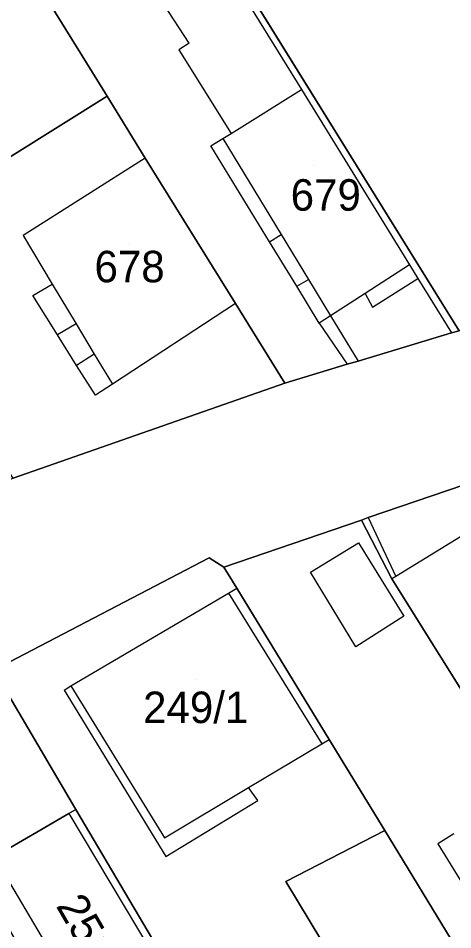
# Model space of a CAD drawing. Extents: x -263943 to -261149, y -1236934 to -1230686.
# Drawn here: x -262472.2 to -262444.6, y -1235556.7 to -1235498.8 of the extents above; entities that cross this region are included whole.
import ezdxf

# ---------------------------------------------------------------- set-up
doc = ezdxf.new("R2010")
doc.units = 0
for name, color, linetype in [('body_kn', 7, 'Continuous'), ('kladpar_druhypozemkov', 7, 'Continuous'), ('kladpar_hranice', 7, 'Continuous'), ('kladpar_parcelnecisla', 7, 'Continuous'), ('kladpar_plochy', 7, 'Continuous'), ('zappar_hrandruhpozemk', 7, 'Continuous')]:
    doc.layers.add(name, color=color, linetype=linetype)

msp = doc.modelspace()

# ---------------------------------------------------------------- linework, layer by layer
at = {"layer": 'body_kn'}
for p, q in [((-262461.34, -1235500.39), (-262461.34, -1235500.39)), ((-262462, -1235500.83), (-262462, -1235500.83)), ((-262454.2, -1235503.34), (-262454.2, -1235503.34)), ((-262454.2, -1235503.34), (-262454.2, -1235503.34)), ((-262466.56, -1235503.77), (-262466.56, -1235503.77)), ((-262466.56, -1235503.77), (-262466.56, -1235503.77)), ((-262458.67, -1235506.13), (-262458.67, -1235506.13)), ((-262458.67, -1235506.13), (-262458.67, -1235506.13)), ((-262459.19, -1235506.46), (-262459.19, -1235506.46)), ((-262459.19, -1235506.46), (-262459.19, -1235506.46)), ((-262459.95, -1235506.93), (-262459.95, -1235506.93)), ((-262464.13, -1235507.7), (-262464.13, -1235507.7)), ((-262464.13, -1235507.7), (-262464.13, -1235507.7)), ((-262455.49, -1235512.55), (-262455.49, -1235512.55)), ((-262471.88, -1235512.62), (-262471.88, -1235512.62)), ((-262456.23, -1235513.01), (-262456.23, -1235513.01)), ((-262447.32, -1235514.48), (-262447.32, -1235514.48)), ((-262453.74, -1235515.42), (-262453.74, -1235515.42)), ((-262446.79, -1235515.34), (-262446.79, -1235515.34)), ((-262470.04, -1235515.7), (-262470.04, -1235515.7)), ((-262470.04, -1235515.7), (-262470.04, -1235515.7)), ((-262454.5, -1235515.84), (-262454.5, -1235515.84)), ((-262471.28, -1235516.43), (-262471.28, -1235516.43)), ((-262450.15, -1235516.3), (-262450.15, -1235516.3)), ((-262450.15, -1235516.3), (-262450.15, -1235516.3)), ((-262458.39, -1235516.94), (-262458.39, -1235516.94)), ((-262458.39, -1235516.94), (-262458.39, -1235516.94)), ((-262449.68, -1235517.16), (-262449.68, -1235517.16)), ((-262452.34, -1235517.72), (-262452.34, -1235517.72)), ((-262452.34, -1235517.72), (-262452.34, -1235517.72)), ((-262468.52, -1235518.23), (-262468.52, -1235518.23)), ((-262468.52, -1235518.23), (-262468.52, -1235518.23)), ((-262453.06, -1235518.18), (-262453.06, -1235518.18)), ((-262453.06, -1235518.18), (-262453.06, -1235518.18)), ((-262469.71, -1235518.93), (-262469.71, -1235518.93)), ((-262444.65, -1235518.81), (-262444.65, -1235518.81)), ((-262467.37, -1235520.15), (-262467.37, -1235520.15)), ((-262467.37, -1235520.15), (-262467.37, -1235520.15)), ((-262450.59, -1235520.59), (-262450.59, -1235520.59)), ((-262468.49, -1235520.87), (-262468.49, -1235520.87)), ((-262451.3, -1235520.8), (-262451.3, -1235520.8)), ((-262451.3, -1235520.8), (-262451.3, -1235520.8)), ((-262466.22, -1235522.07), (-262466.22, -1235522.07)), ((-262466.22, -1235522.07), (-262466.22, -1235522.07)), ((-262455.26, -1235521.99), (-262455.26, -1235521.99)), ((-262455.26, -1235521.99), (-262455.26, -1235521.99)), ((-262467.29, -1235522.77), (-262467.29, -1235522.77)), ((-262449.95, -1235530.54), (-262449.95, -1235530.54)), ((-262449.95, -1235530.54), (-262449.95, -1235530.54)), ((-262450.38, -1235530.69), (-262450.38, -1235530.69)), ((-262450.58, -1235532.15), (-262450.58, -1235532.15)), ((-262460.06, -1235533.09), (-262460.06, -1235533.09)), ((-262459.13, -1235533.68), (-262459.13, -1235533.68)), ((-262453.62, -1235534.01), (-262453.62, -1235534.01)), ((-262453.62, -1235534.01), (-262453.62, -1235534.01)), ((-262448.45, -1235534.43), (-262448.45, -1235534.43)), ((-262448.19, -1235534.27), (-262448.19, -1235534.27)), ((-262458.31, -1235535.02), (-262458.31, -1235535.02)), ((-262458.84, -1235535.33), (-262458.84, -1235535.33)), ((-262458.84, -1235535.33), (-262458.84, -1235535.33)), ((-262447.69, -1235536.8), (-262447.69, -1235536.8)), ((-262450.73, -1235538.75), (-262450.73, -1235538.75)), ((-262469.28, -1235541.49), (-262469.28, -1235541.49)), ((-262468.85, -1235541.23), (-262468.85, -1235541.23)), ((-262468.85, -1235541.23), (-262468.85, -1235541.23)), ((-262452.9, -1235544.9), (-262452.9, -1235544.9)), ((-262452.9, -1235544.9), (-262452.9, -1235544.9)), ((-262452.44, -1235544.63), (-262452.44, -1235544.63)), ((-262457.57, -1235547.69), (-262457.57, -1235547.69)), ((-262456.98, -1235548.5), (-262456.98, -1235548.5)), ((-262468.54, -1235549.07), (-262468.54, -1235549.07)), ((-262468.98, -1235549.33), (-262468.98, -1235549.33)), ((-262468.98, -1235549.33), (-262468.98, -1235549.33)), ((-262448.9, -1235550.42), (-262448.9, -1235550.42)), ((-262448.9, -1235550.42), (-262448.9, -1235550.42)), ((-262462.9, -1235550.87), (-262462.9, -1235550.87)), ((-262445.53, -1235551.27), (-262445.53, -1235551.27)), ((-262462.82, -1235552.06), (-262462.82, -1235552.06)), ((-262455.19, -1235553.66), (-262455.19, -1235553.66))]:
    msp.add_line(p, q, dxfattribs=at)
at = {"layer": 'kladpar_druhypozemkov'}
for p, q in [((-262453.43, -1235508.19), (-262453.43, -1235508.19)), ((-262465.13, -1235513.19), (-262465.13, -1235513.19)), ((-262460.85, -1235540.84), (-262460.85, -1235540.84))]:
    msp.add_line(p, q, dxfattribs=at)
at = {"layer": 'kladpar_hranice'}
for points in [[(-262462.76, -1235488.73), (-262466.03, -1235483.85), (-262462.31, -1235481.58), (-262465.71, -1235475.96), (-262469.51, -1235478.23), (-262474.18, -1235470.34), (-262497.22, -1235433.33), (-262503.23, -1235423.24), (-262504.55, -1235421.03), (-262504.18, -1235420.81), (-262495.83, -1235415.83), (-262492.83, -1235420.04), (-262489.45, -1235425.16), (-262475.39, -1235445.94), (-262473.48, -1235444.88), (-262430.29, -1235513.32), (-262444.17, -1235518.67), (-262462.76, -1235488.73)], [(-262451.3, -1235520.8), (-262455.26, -1235521.99), (-262458.39, -1235516.94), (-262464.13, -1235507.7), (-262466.56, -1235503.77), (-262481.31, -1235480), (-262483.69, -1235476.16), (-262483.32, -1235475.94), (-262475.61, -1235471.22), (-262474.18, -1235470.34), (-262469.51, -1235478.23), (-262466.03, -1235483.85), (-262462.76, -1235488.73), (-262444.17, -1235518.67), (-262444.65, -1235518.81), (-262450.59, -1235520.59), (-262451.3, -1235520.8)], [(-262466.56, -1235503.77), (-262481.81, -1235513.3), (-262481.93, -1235513.11), (-262483.9, -1235509.98), (-262488.41, -1235502.83), (-262490.64, -1235499.3), (-262496.68, -1235489.7), (-262500.08, -1235484.3), (-262484.57, -1235474.74), (-262483.69, -1235476.16), (-262481.31, -1235480), (-262466.56, -1235503.77)], [(-262455.26, -1235521.99), (-262472.53, -1235528.03), (-262472.84, -1235527.54), (-262475.55, -1235523.23), (-262481.81, -1235513.3), (-262466.56, -1235503.77), (-262464.13, -1235507.7), (-262458.39, -1235516.94), (-262455.26, -1235521.99)], [(-262537.37, -1235554.74), (-262532.87, -1235552.78), (-262531.41, -1235552.15), (-262528.83, -1235551.02), (-262528.46, -1235550.85), (-262523.8, -1235548.78), (-262520.14, -1235547.14), (-262517.89, -1235546.28), (-262517.35, -1235546.07), (-262514.25, -1235544.89), (-262512.5, -1235544.22), (-262502.99, -1235540.57), (-262499.64, -1235539.27), (-262489.79, -1235534.91), (-262472.53, -1235528.03), (-262455.26, -1235521.99), (-262451.3, -1235520.8), (-262450.59, -1235520.59), (-262444.65, -1235518.81), (-262444.17, -1235518.67)], [(-262440.04, -1235547.88), (-262442.33, -1235544.22), (-262448.45, -1235534.43), (-262450.38, -1235530.69), (-262449.95, -1235530.54), (-262441.86, -1235527.77), (-262441.59, -1235527.68), (-262440.98, -1235527.47), (-262439.91, -1235529.21), (-262433.85, -1235539.12), (-262430.47, -1235544.65), (-262438.46, -1235550.44), (-262440.04, -1235547.88)], [(-262441.86, -1235527.77), (-262449.95, -1235530.54), (-262450.38, -1235530.69), (-262459.13, -1235533.68), (-262460.06, -1235533.09), (-262473.77, -1235540.22), (-262474.96, -1235538.36), (-262475.43, -1235538.55), (-262483.99, -1235541.99), (-262487.66, -1235543.46), (-262487.9, -1235543.07), (-262493.86, -1235545.87), (-262498.17, -1235547.9), (-262503.46, -1235550.14), (-262503.96, -1235550.36), (-262504.81, -1235550.72), (-262509.2, -1235552.61), (-262515.67, -1235555.39), (-262516.86, -1235555.72), (-262521.02, -1235557.42)], [(-262441.61, -1235562.36), (-262444.38, -1235557.83), (-262448.9, -1235550.42), (-262452.44, -1235544.63), (-262458.31, -1235535.02), (-262459.13, -1235533.68), (-262450.38, -1235530.69), (-262448.45, -1235534.43), (-262442.33, -1235544.22), (-262440.04, -1235547.88), (-262438.46, -1235550.44), (-262434, -1235557.69), (-262441.61, -1235562.36)], [(-262448.9, -1235550.42), (-262455.19, -1235553.66), (-262446.22, -1235568.5), (-262451.11, -1235571.48), (-262453.92, -1235573.19), (-262454.26, -1235573.4), (-262454.89, -1235572.37), (-262457.87, -1235567.12), (-262461.12, -1235561.62), (-262468.54, -1235549.07), (-262473.61, -1235540.5), (-262473.77, -1235540.22), (-262460.06, -1235533.09), (-262459.13, -1235533.68), (-262458.31, -1235535.02), (-262452.44, -1235544.63), (-262448.9, -1235550.42)], [(-262481.81, -1235545.71), (-262478.68, -1235543.78), (-262474.08, -1235540.8), (-262473.61, -1235540.5), (-262468.54, -1235549.07), (-262468.98, -1235549.33), (-262473.74, -1235552.08), (-262475.03, -1235552.83), (-262476.95, -1235553.89), (-262481.81, -1235545.71)], [(-262461.5, -1235561.84), (-262466.27, -1235564.64), (-262467.68, -1235565.47), (-262475.03, -1235552.83), (-262473.74, -1235552.08), (-262468.98, -1235549.33), (-262468.54, -1235549.07), (-262461.12, -1235561.62), (-262461.5, -1235561.84)], [(-262440.59, -1235565.07), (-262446.22, -1235568.5), (-262455.19, -1235553.66), (-262448.9, -1235550.42), (-262444.38, -1235557.83), (-262441.61, -1235562.36), (-262440.17, -1235564.81), (-262440.59, -1235565.07)]]:
    msp.add_lwpolyline(points, dxfattribs=at)
at = {"layer": 'kladpar_plochy'}
msp.add_line((-262444.17, -1235518.67), (-262462.76, -1235488.73), dxfattribs=at)
for points in [[(-262451.3, -1235520.8), (-262455.26, -1235521.99), (-262458.39, -1235516.94), (-262464.13, -1235507.7), (-262466.56, -1235503.77), (-262481.31, -1235480), (-262483.69, -1235476.16), (-262483.32, -1235475.94), (-262475.61, -1235471.22), (-262474.18, -1235470.34), (-262469.51, -1235478.23), (-262466.03, -1235483.85), (-262462.76, -1235488.73), (-262444.17, -1235518.67), (-262444.65, -1235518.81), (-262450.59, -1235520.59)], [(-262466.56, -1235503.77), (-262481.81, -1235513.3), (-262481.93, -1235513.11), (-262483.9, -1235509.98), (-262488.41, -1235502.83), (-262490.64, -1235499.3), (-262496.68, -1235489.7), (-262500.08, -1235484.3), (-262484.57, -1235474.74), (-262483.69, -1235476.16), (-262481.31, -1235480)], [(-262455.26, -1235521.99), (-262472.53, -1235528.03), (-262472.84, -1235527.54), (-262475.55, -1235523.23), (-262481.81, -1235513.3), (-262466.56, -1235503.77), (-262464.13, -1235507.7), (-262458.39, -1235516.94)], [(-262440.04, -1235547.88), (-262442.33, -1235544.22), (-262448.45, -1235534.43), (-262450.38, -1235530.69), (-262449.95, -1235530.54), (-262441.86, -1235527.77), (-262441.59, -1235527.68), (-262440.98, -1235527.47), (-262439.91, -1235529.21), (-262433.85, -1235539.12), (-262430.47, -1235544.65), (-262438.46, -1235550.44)], [(-262441.61, -1235562.36), (-262444.38, -1235557.83), (-262448.9, -1235550.42), (-262452.44, -1235544.63), (-262458.31, -1235535.02), (-262459.13, -1235533.68), (-262450.38, -1235530.69), (-262448.45, -1235534.43), (-262442.33, -1235544.22), (-262440.04, -1235547.88), (-262438.46, -1235550.44), (-262434, -1235557.69)], [(-262448.9, -1235550.42), (-262455.19, -1235553.66), (-262446.22, -1235568.5), (-262451.11, -1235571.48), (-262453.92, -1235573.19), (-262454.26, -1235573.4), (-262454.89, -1235572.37), (-262457.87, -1235567.12), (-262461.12, -1235561.62), (-262468.54, -1235549.07), (-262473.61, -1235540.5), (-262473.77, -1235540.22), (-262460.06, -1235533.09), (-262459.13, -1235533.68), (-262458.31, -1235535.02), (-262452.44, -1235544.63)], [(-262481.81, -1235545.71), (-262478.68, -1235543.78), (-262474.08, -1235540.8), (-262473.61, -1235540.5), (-262468.54, -1235549.07), (-262468.98, -1235549.33), (-262473.74, -1235552.08), (-262475.03, -1235552.83), (-262476.95, -1235553.89)], [(-262461.5, -1235561.84), (-262466.27, -1235564.64), (-262467.68, -1235565.47), (-262475.03, -1235552.83), (-262473.74, -1235552.08), (-262468.98, -1235549.33), (-262468.54, -1235549.07), (-262461.12, -1235561.62)], [(-262440.59, -1235565.07), (-262446.22, -1235568.5), (-262455.19, -1235553.66), (-262448.9, -1235550.42), (-262444.38, -1235557.83), (-262441.61, -1235562.36), (-262440.17, -1235564.81)]]:
    msp.add_lwpolyline(points, close=True, dxfattribs=at)
for points in [[(-262537.37, -1235554.74), (-262532.87, -1235552.78), (-262531.41, -1235552.15), (-262528.83, -1235551.02), (-262528.46, -1235550.85), (-262523.8, -1235548.78), (-262520.14, -1235547.14), (-262517.89, -1235546.28), (-262517.35, -1235546.07), (-262514.25, -1235544.89), (-262512.5, -1235544.22), (-262502.99, -1235540.57), (-262499.64, -1235539.27), (-262489.79, -1235534.91), (-262472.53, -1235528.03), (-262455.26, -1235521.99), (-262451.3, -1235520.8), (-262450.59, -1235520.59), (-262444.65, -1235518.81), (-262444.17, -1235518.67)], [(-262441.86, -1235527.77), (-262449.95, -1235530.54), (-262450.38, -1235530.69), (-262459.13, -1235533.68), (-262460.06, -1235533.09), (-262473.77, -1235540.22), (-262474.96, -1235538.36), (-262475.43, -1235538.55), (-262483.99, -1235541.99), (-262487.66, -1235543.46), (-262487.9, -1235543.07), (-262493.86, -1235545.87), (-262498.17, -1235547.9), (-262503.46, -1235550.14), (-262503.96, -1235550.36), (-262504.81, -1235550.72), (-262509.2, -1235552.61), (-262515.67, -1235555.39), (-262516.86, -1235555.72), (-262521.02, -1235557.42)]]:
    msp.add_lwpolyline(points, dxfattribs=at)
at = {"layer": 'zappar_hrandruhpozemk'}
for p, q in [((-262459.07, -1235495.46), (-262454.2, -1235503.34)), ((-262461.34, -1235500.39), (-262462.97, -1235497.89)), ((-262461.34, -1235500.39), (-262462, -1235500.83)), ((-262462, -1235500.83), (-262458.67, -1235506.13)), ((-262458.67, -1235506.13), (-262454.2, -1235503.34)), ((-262454.2, -1235503.34), (-262447.32, -1235514.48)), ((-262456.23, -1235513.01), (-262455.49, -1235512.55)), ((-262454.5, -1235515.84), (-262456.23, -1235513.01)), ((-262454.5, -1235515.84), (-262453.74, -1235515.42)), ((-262458.39, -1235516.94), (-262466.22, -1235522.07)), ((-262468.52, -1235518.23), (-262469.71, -1235518.93)), ((-262453.06, -1235518.18), (-262451.3, -1235520.8)), ((-262467.37, -1235520.15), (-262468.49, -1235520.87)), ((-262449.95, -1235530.54), (-262448.19, -1235534.27)), ((-262450.73, -1235538.75), (-262453.62, -1235534.01)), ((-262458.84, -1235535.33), (-262452.9, -1235544.9)), ((-262469.28, -1235541.49), (-262462.82, -1235552.06)), ((-262468.85, -1235541.23), (-262462.9, -1235550.87)), ((-262452.9, -1235544.9), (-262452.44, -1235544.63)), ((-262456.98, -1235548.5), (-262457.57, -1235547.69)), ((-262462.82, -1235552.06), (-262456.98, -1235548.5)), ((-262468.98, -1235549.33), (-262461.5, -1235561.84)), ((-262473.74, -1235552.08), (-262466.27, -1235564.64))]:
    msp.add_line(p, q, dxfattribs=at)
for points in [[(-262456.23, -1235513.01), (-262459.95, -1235506.93), (-262459.19, -1235506.46), (-262458.67, -1235506.13)], [(-262459.19, -1235506.46), (-262455.49, -1235512.55), (-262453.74, -1235515.42), (-262452.34, -1235517.72), (-262450.59, -1235520.59)], [(-262464.13, -1235507.7), (-262471.88, -1235512.62), (-262470.04, -1235515.7)], [(-262447.32, -1235514.48), (-262450.15, -1235516.3), (-262452.34, -1235517.72)], [(-262447.32, -1235514.48), (-262446.79, -1235515.34), (-262444.65, -1235518.81)], [(-262450.15, -1235516.3), (-262449.68, -1235517.16), (-262446.79, -1235515.34)], [(-262466.22, -1235522.07), (-262467.29, -1235522.77), (-262468.49, -1235520.87), (-262469.71, -1235518.93), (-262471.28, -1235516.43), (-262470.04, -1235515.7)], [(-262470.04, -1235515.7), (-262468.52, -1235518.23), (-262467.37, -1235520.15), (-262466.22, -1235522.07)], [(-262452.34, -1235517.72), (-262453.06, -1235518.18), (-262454.5, -1235515.84)], [(-262439.91, -1235529.21), (-262440.42, -1235529.52), (-262440.64, -1235529.65), (-262448.19, -1235534.27), (-262448.45, -1235534.43)], [(-262453.62, -1235534.01), (-262450.58, -1235532.15), (-262447.69, -1235536.8), (-262450.73, -1235538.75)], [(-262469.28, -1235541.49), (-262468.85, -1235541.23), (-262458.84, -1235535.33), (-262458.31, -1235535.02)], [(-262462.9, -1235550.87), (-262457.57, -1235547.69), (-262452.9, -1235544.9)], [(-262444.5, -1235550.63), (-262445.53, -1235551.27), (-262443.68, -1235554.25), (-262442.27, -1235556.51)]]:
    msp.add_lwpolyline(points, dxfattribs=at)

# ---------------------------------------------------------------- texts
at = {"layer": 'kladpar_parcelnecisla'}
for s, p in [('679', (-262454.882, -1235511.04)), ('678', (-262467.355, -1235515.59)), ('249/1', (-262464.266, -1235543.59))]:
    msp.add_text(s, height=2, dxfattribs=at).set_placement(p)
msp.add_text('251/1', height=2, rotation=300, dxfattribs=at).set_placement((-262469.837, -1235555.198))

doc.saveas('drawing.dxf')
